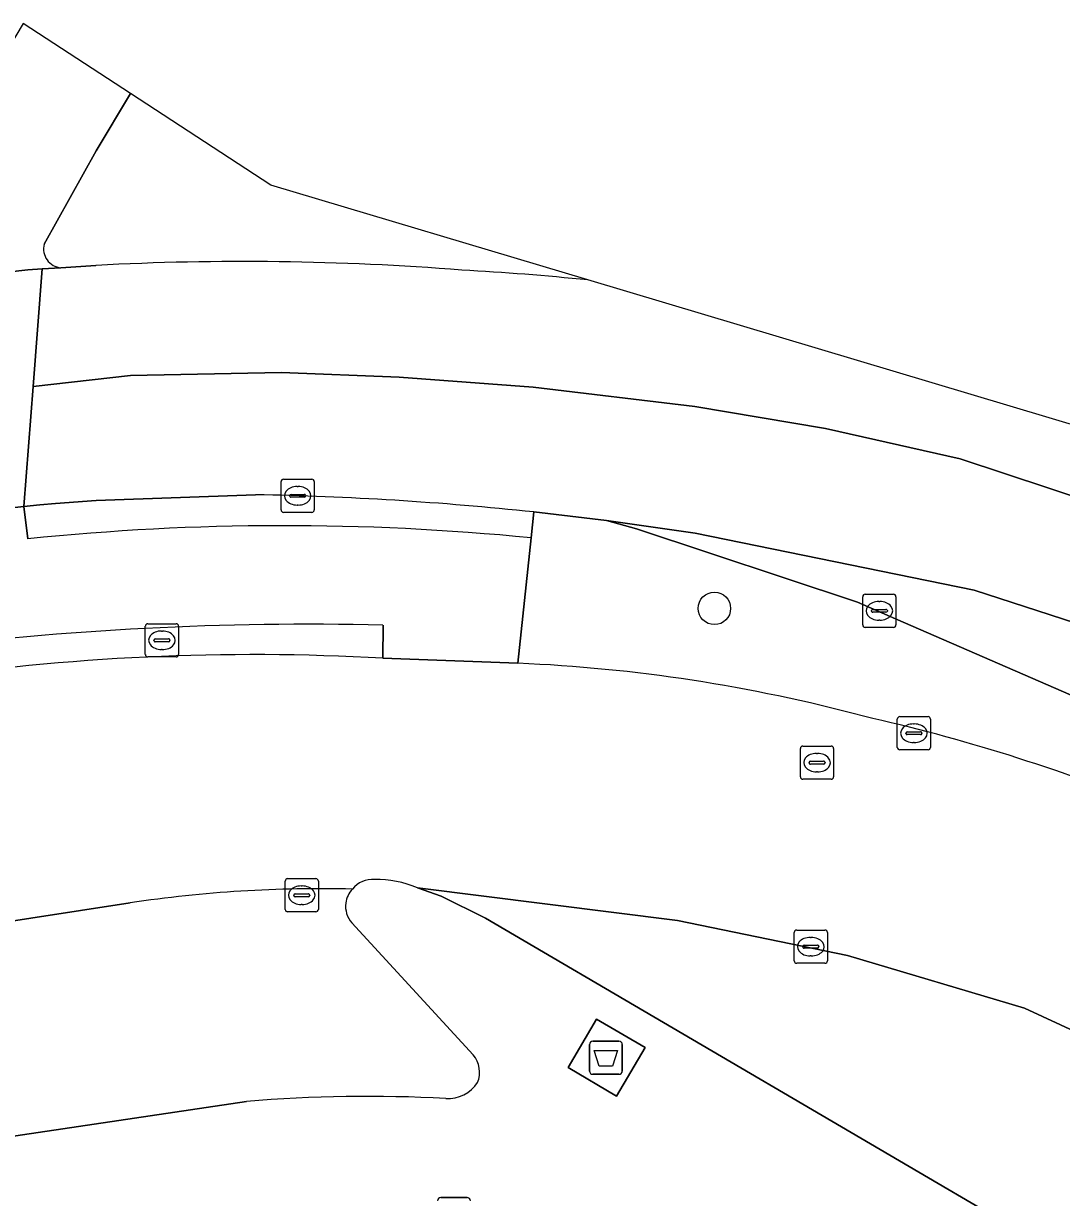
# Model space of a CAD drawing. Extents: x 159217 to 160349, y 381246 to 382172.
# Drawn here: x 160147.81 to 160179.1, y 382106.61 to 382142 of the extents above; entities that cross this region are included whole.
import ezdxf

# ---------------------------------------------------------------- set-up
doc = ezdxf.new("R2010")
doc.units = 0
for name, color, linetype in [('IMGEO_Afval_apart_plaats', 7, 'Continuous'), ('IMGEO_Berm_groen', 7, 'Continuous'), ('IMGEO_Berm_open', 7, 'Continuous'), ('IMGEO_Boom', 7, 'Continuous'), ('IMGEO_Groenvoorziening', 7, 'Continuous'), ('IMGEO_Haag', 7, 'Continuous'), ('IMGEO_Kolk', 7, 'Continuous'), ('IMGEO_Lichtmast', 7, 'Continuous'), ('IMGEO_Parkeervlak_open', 7, 'Continuous'), ('IMGEO_Rijbaan_lokaal_open', 7, 'Continuous'), ('IMGEO_Rijbaan_regionaal_gesloten', 7, 'Continuous'), ('IMGEO_Rioolput', 7, 'Continuous'), ('IMGEO_Verkeerseiland_open', 7, 'Continuous'), ('IMGEO_Voetpad_gesloten', 7, 'Continuous'), ('IMGEO_Voetpad_open', 7, 'Continuous')]:
    doc.layers.add(name, color=color, linetype=linetype)

msp = doc.modelspace()

# ---------------------------------------------------------------- linework, layer by layer
at = {"layer": 'IMGEO_Afval_apart_plaats'}
for p, q in [((160164.969, 382111.327), (160165.759, 382111.327)), ((160165.759, 382111.327), (160164.969, 382111.327)), ((160164.869, 382110.427), (160164.869, 382111.227)), ((160164.869, 382111.227), (160164.869, 382110.427)), ((160165.859, 382111.227), (160165.859, 382110.427)), ((160165.859, 382110.427), (160165.859, 382111.227)), ((160165.759, 382110.327), (160164.969, 382110.327)), ((160164.969, 382110.327), (160165.759, 382110.327))]:
    msp.add_line(p, q, dxfattribs=at)
msp.add_lwpolyline([(160165.012, 382111.041), (160165.716, 382111.041), (160165.567, 382110.571), (160165.161, 382110.571), (160165.012, 382111.041)], dxfattribs=at)
for centre, start, end in [((160164.969, 382111.227), 90, 180), ((160164.969, 382111.227), 90, 180), ((160165.759, 382111.227), 0, 90), ((160165.759, 382111.227), 360, 90), ((160164.969, 382110.427), 180, 270), ((160164.969, 382110.427), 180, 270), ((160165.759, 382110.427), 270, 0), ((160165.759, 382110.427), 270, 0)]:
    msp.add_arc(centre, 0.1, start, end, dxfattribs=at)
at = {"layer": 'IMGEO_Berm_groen'}
for points in [[(160164.823, 382134.271), (160155.261, 382137.13), (160151.033, 382139.892), (160150, 382138.165), (160148.433, 382135.349)], [(160148.937, 382134.641), (160149.996, 382134.712)]]:
    msp.add_lwpolyline(points, dxfattribs=at)
for centre, radius, start, end in [((160148.982, 382135.206), 0.567, 165.4344, 265.457), ((160154.416, 382050.696), 84.132, 85.4929, 93.01129), ((160156.659, 382054.276), 80.411, 84.173, 86.88645)]:
    msp.add_arc(centre, radius, start, end, dxfattribs=at)
at = {"layer": 'IMGEO_Berm_open'}
for points in [[(160154.804, 382127.799), (160149.998, 382127.626), (160148.779, 382127.534), (160148.298, 382127.492), (160147.818, 382127.447), (160147.946, 382126.468)], [(160163.112, 382126.497), (160163.195, 382127.278)]]:
    msp.add_lwpolyline(points, dxfattribs=at)
for centre, radius, start, end in [((160153.029, 382031.385), 96.43, 83.94861, 88.94548), ((160155.672, 382051.508), 75.357, 84.33424, 95.88487)]:
    msp.add_arc(centre, radius, start, end, dxfattribs=at)
at = {"layer": 'IMGEO_Boom'}
msp.add_circle((160168.637, 382124.372), 0.489, dxfattribs=at)
at = {"layer": 'IMGEO_Groenvoorziening'}
msp.add_lwpolyline([(160179.53, 382121.692), (160179.389, 382121.754), (160174.097, 382124.056), (160172.95, 382124.555), (160166.286, 382126.771), (160165.382, 382127.021), (160163.195, 382127.278), (160163.112, 382126.497), (160162.709, 382122.718)], dxfattribs=at)
for centre, radius, start, end in [((160160.654, 382074.478), 48.284, 75.0205, 87.5607), ((160160.967, 382067.076), 55.397, 67.9234, 77.3128)]:
    msp.add_arc(centre, radius, start, end, dxfattribs=at)
at = {"layer": 'IMGEO_Haag'}
msp.add_lwpolyline([(160179.53, 382121.692), (160179.389, 382121.754), (160174.097, 382124.056), (160172.95, 382124.555), (160166.286, 382126.771), (160165.382, 382127.021), (160163.195, 382127.278), (160163.112, 382126.497), (160162.709, 382122.718)], dxfattribs=at)
for centre, radius, start, end in [((160160.654, 382074.478), 48.284, 75.0205, 87.5607), ((160160.967, 382067.076), 55.397, 67.9234, 77.3128)]:
    msp.add_arc(centre, radius, start, end, dxfattribs=at)
at = {"layer": 'IMGEO_Kolk'}
for p, q in [((160155.574, 382127.34), (160155.574, 382128.192)), ((160155.649, 382128.266), (160156.501, 382128.266)), ((160156.062, 382128.046), (160156.087, 382128.046)), ((160156.575, 382128.192), (160156.575, 382127.34)), ((160155.833, 382127.76), (160155.833, 382127.772)), ((160156.271, 382127.723), (160155.873, 382127.723)), ((160155.876, 382127.809), (160156.274, 382127.809)), ((160156.317, 382127.772), (160156.317, 382127.76)), ((160156.501, 382127.266), (160155.649, 382127.266)), ((160156.085, 382127.486), (160156.06, 382127.486)), ((160173.183, 382124.798), (160174.035, 382124.798)), ((160173.108, 382123.872), (160173.108, 382124.724)), ((160173.596, 382124.578), (160173.621, 382124.578)), ((160174.109, 382124.724), (160174.109, 382123.872)), ((160173.367, 382124.292), (160173.367, 382124.304)), ((160173.805, 382124.255), (160173.407, 382124.255)), ((160173.41, 382124.341), (160173.808, 382124.341)), ((160173.851, 382124.304), (160173.851, 382124.292)), ((160174.035, 382123.798), (160173.183, 382123.798)), ((160173.619, 382124.018), (160173.594, 382124.018)), ((160174.149, 382120.183), (160174.149, 382121.035)), ((160174.224, 382121.109), (160175.076, 382121.109)), ((160174.637, 382120.889), (160174.662, 382120.889)), ((160175.15, 382121.035), (160175.15, 382120.183)), ((160174.408, 382120.603), (160174.408, 382120.615)), ((160174.846, 382120.566), (160174.448, 382120.566)), ((160174.451, 382120.652), (160174.849, 382120.652)), ((160174.892, 382120.615), (160174.892, 382120.603)), ((160174.66, 382120.329), (160174.635, 382120.329)), ((160175.076, 382120.109), (160174.224, 382120.109)), ((160155.697, 382115.299), (160155.697, 382116.151)), ((160155.772, 382116.225), (160156.624, 382116.225)), ((160156.185, 382116.005), (160156.21, 382116.005)), ((160156.698, 382116.151), (160156.698, 382115.299)), ((160155.956, 382115.719), (160155.956, 382115.731)), ((160156.394, 382115.682), (160155.996, 382115.682)), ((160155.999, 382115.768), (160156.397, 382115.768)), ((160156.44, 382115.731), (160156.44, 382115.719)), ((160156.624, 382115.225), (160155.772, 382115.225)), ((160156.208, 382115.445), (160156.183, 382115.445)), ((160171.041, 382113.749), (160171.041, 382114.601)), ((160171.116, 382114.675), (160171.968, 382114.675)), ((160172.042, 382114.601), (160172.042, 382113.749)), ((160171.3, 382114.169), (160171.3, 382114.181)), ((160171.343, 382114.218), (160171.741, 382114.218)), ((160171.529, 382114.455), (160171.554, 382114.455)), ((160171.784, 382114.181), (160171.784, 382114.169)), ((160171.738, 382114.132), (160171.34, 382114.132)), ((160171.552, 382113.895), (160171.527, 382113.895)), ((160171.968, 382113.675), (160171.116, 382113.675))]:
    msp.add_line(p, q, dxfattribs=at)
for points in [[(160155.574, 382127.34), (160155.574, 382128.192)], [(160155.649, 382128.266), (160156.501, 382128.266)], [(160156.575, 382128.192), (160156.575, 382127.34)], [(160156.501, 382127.266), (160155.649, 382127.266)], [(160173.183, 382124.798), (160174.035, 382124.798)], [(160173.108, 382123.872), (160173.108, 382124.724)], [(160174.109, 382124.724), (160174.109, 382123.872)], [(160174.035, 382123.798), (160173.183, 382123.798)], [(160174.149, 382120.183), (160174.149, 382121.035)], [(160174.224, 382121.109), (160175.076, 382121.109)], [(160175.15, 382121.035), (160175.15, 382120.183)], [(160175.076, 382120.109), (160174.224, 382120.109)], [(160155.697, 382115.299), (160155.697, 382116.151)], [(160155.772, 382116.225), (160156.624, 382116.225)], [(160156.698, 382116.151), (160156.698, 382115.299)], [(160156.624, 382115.225), (160155.772, 382115.225)], [(160171.041, 382113.749), (160171.041, 382114.601)], [(160171.116, 382114.675), (160171.968, 382114.675)], [(160172.042, 382114.601), (160172.042, 382113.749)], [(160171.968, 382113.675), (160171.116, 382113.675)]]:
    msp.add_lwpolyline(points, dxfattribs=at)
for centre, radius, start, end in [((160155.651, 382128.19), 0.0765, 91.552, 178.448), ((160155.651, 382128.19), 0.0765, 91.552, 178.448), ((160156.499, 382128.19), 0.0765, 1.552, 88.448), ((160156.499, 382128.19), 0.0765, 1.552, 88.448), ((160155.873, 382127.769), 0.0403, 85.8775, 175.7526), ((160155.87, 382127.759), 0.0366, 178.938, 274.7102), ((160156.274, 382127.766), 0.043, 264.8664, 352.4533), ((160156.278, 382127.771), 0.0386, 1.7309, 96.639), ((160155.651, 382127.342), 0.0765, 181.552, 268.448), ((160155.651, 382127.342), 0.0765, 181.552, 268.448), ((160156.499, 382127.342), 0.0765, 271.552, 358.448), ((160156.499, 382127.342), 0.0765, 271.552, 358.448), ((160173.185, 382124.722), 0.0765, 91.552, 178.448), ((160173.185, 382124.722), 0.0765, 91.552, 178.448), ((160174.033, 382124.722), 0.0765, 1.552, 88.448), ((160174.033, 382124.722), 0.0765, 1.552, 88.448), ((160173.407, 382124.301), 0.0403, 85.8775, 175.7526), ((160173.404, 382124.291), 0.0366, 178.938, 274.7102), ((160173.808, 382124.298), 0.043, 264.8664, 352.4533), ((160173.812, 382124.303), 0.0386, 1.7309, 96.639), ((160173.185, 382123.874), 0.0765, 181.552, 268.448), ((160173.185, 382123.874), 0.0765, 181.552, 268.448), ((160174.033, 382123.874), 0.0765, 271.552, 358.448), ((160174.033, 382123.874), 0.0765, 271.552, 358.448), ((160174.226, 382121.033), 0.0765, 91.552, 178.448), ((160174.226, 382121.033), 0.0765, 91.552, 178.448), ((160175.074, 382121.033), 0.0765, 1.552, 88.448), ((160175.074, 382121.033), 0.0765, 1.552, 88.448), ((160174.448, 382120.612), 0.0403, 85.8775, 175.7526), ((160174.445, 382120.602), 0.0366, 178.938, 274.7102), ((160174.849, 382120.609), 0.043, 264.8664, 352.4533), ((160174.853, 382120.614), 0.0386, 1.7309, 96.639), ((160174.226, 382120.185), 0.0765, 181.552, 268.448), ((160174.226, 382120.185), 0.0765, 181.552, 268.448), ((160175.074, 382120.185), 0.0765, 271.552, 358.448), ((160175.074, 382120.185), 0.0765, 271.552, 358.448), ((160155.774, 382116.149), 0.0765, 91.552, 178.448), ((160155.774, 382116.149), 0.0765, 91.552, 178.448), ((160156.622, 382116.149), 0.0765, 1.552, 88.448), ((160156.622, 382116.149), 0.0765, 1.552, 88.448), ((160155.996, 382115.728), 0.0403, 85.8775, 175.7526), ((160155.993, 382115.718), 0.0366, 178.938, 274.7102), ((160156.397, 382115.725), 0.043, 264.8664, 352.4533), ((160156.401, 382115.73), 0.0386, 1.7309, 96.639), ((160155.774, 382115.301), 0.0765, 181.552, 268.448), ((160155.774, 382115.301), 0.0765, 181.552, 268.448), ((160156.622, 382115.301), 0.0765, 271.552, 358.448), ((160156.622, 382115.301), 0.0765, 271.552, 358.448), ((160171.118, 382114.599), 0.0765, 91.552, 178.448), ((160171.118, 382114.599), 0.0765, 91.552, 178.448), ((160171.966, 382114.599), 0.0765, 1.552, 88.448), ((160171.966, 382114.599), 0.0765, 1.552, 88.448), ((160171.34, 382114.178), 0.0403, 85.8775, 175.7526), ((160171.337, 382114.168), 0.0366, 178.938, 274.7102), ((160171.741, 382114.175), 0.043, 264.8664, 352.4533), ((160171.745, 382114.18), 0.0386, 1.7309, 96.639), ((160171.118, 382113.751), 0.0765, 181.552, 268.448), ((160171.118, 382113.751), 0.0765, 181.552, 268.448), ((160171.966, 382113.751), 0.0765, 271.552, 358.448), ((160171.966, 382113.751), 0.0765, 271.552, 358.448)]:
    msp.add_arc(centre, radius, start, end, dxfattribs=at)
for centre, major_axis, ratio, start_param, end_param in [((160156.061, 382127.766), (-0.387, 0.002), 0.722429, 4.712389, 7.853982), ((160156.086, 382127.766), (-0.39, 0.002), 0.717154, 1.570796, 4.712389), ((160173.595, 382124.298), (-0.387, 0.002), 0.722429, 4.712389, 7.853982), ((160173.62, 382124.298), (-0.39, 0.002), 0.717154, 1.570796, 4.712389), ((160174.636, 382120.609), (-0.387, 0.002), 0.722429, 4.712389, 7.853982), ((160174.661, 382120.609), (-0.39, 0.002), 0.717154, 1.570796, 4.712389), ((160156.184, 382115.725), (-0.387, 0.002), 0.722429, 4.712389, 7.853982), ((160156.209, 382115.725), (-0.39, 0.002), 0.717154, 1.570796, 4.712389), ((160171.528, 382114.175), (-0.387, 0.002), 0.722429, 4.712389, 7.853982), ((160171.553, 382114.175), (-0.39, 0.002), 0.717154, 1.570796, 4.712389)]:
    msp.add_ellipse(centre, major_axis=major_axis, ratio=ratio, start_param=start_param, end_param=end_param, dxfattribs=at)
at = {"layer": 'IMGEO_Lichtmast'}
for p, q in [((160160.39, 382106.614), (160161.18, 382106.614)), ((160161.18, 382106.614), (160160.39, 382106.614))]:
    msp.add_line(p, q, dxfattribs=at)
for centre, start, end in [((160160.39, 382106.514), 90, 180), ((160160.39, 382106.514), 90, 180), ((160161.18, 382106.514), 0, 90), ((160161.18, 382106.514), 360, 90)]:
    msp.add_arc(centre, 0.1, start, end, dxfattribs=at)
at = {"layer": 'IMGEO_Parkeervlak_open'}
for points in [[(160151.022, 382115.497), (160128.298, 382111.987)], [(160161.365, 382110.915), (160157.707, 382114.892)], [(160138.117, 382107.069), (160154.528, 382109.511)]]:
    msp.add_lwpolyline(points, dxfattribs=at)
for centre, radius, start, end in [((160156.827, 382076.073), 39.85, 88.7066, 98.3769), ((160158.274, 382115.392), 0.755, 136.4664, 172.3847), ((160158.276, 382115.391), 0.757, 172.3371, 221.2365), ((160160.747, 382110.389), 0.812, 337.4934, 40.4308), ((160160.599, 382110.681), 1.081, 266.7602, 326.1307), ((160158.207, 382064.558), 45.103, 87.0373, 94.6786)]:
    msp.add_arc(centre, radius, start, end, dxfattribs=at)
at = {"layer": 'IMGEO_Rijbaan_lokaal_open'}
for points in [[(160182.969, 382122.812), (160176.469, 382124.917), (160168.052, 382126.637), (160165.382, 382127.021), (160166.286, 382126.771), (160172.95, 382124.555), (160174.097, 382124.056), (160179.389, 382121.754)], [(160162.709, 382122.718), (160158.641, 382122.867)], [(160159.683, 382115.953), (160167.526, 382114.967), (160172.648, 382113.911), (160177.982, 382112.319), (160186.817, 382108.233), (160209.48, 382097.432), (160221.577, 382091.466), (160221.617, 382091.446), (160232.83, 382085.917), (160239.102, 382082.885), (160239.549, 382082.564)], [(160209.48, 382097.432), (160186.817, 382108.233), (160177.982, 382112.319), (160172.648, 382113.911), (160167.526, 382114.967), (160159.683, 382115.953), (160160.399, 382115.7), (160161.734, 382115.037), (160178.71, 382105.088), (160187.357, 382100.127), (160193.085, 382096.704)], [(160128.298, 382111.987), (160151.022, 382115.497)]]:
    msp.add_lwpolyline(points, dxfattribs=at)
for centre, radius, start, end in [((160154.718, 382054.373), 68.606, 86.72197, 98.61602), ((160160.654, 382074.478), 48.284, 75.0205, 87.5607), ((160160.967, 382067.076), 55.397, 67.9234, 77.3128), ((160156.827, 382076.073), 39.85, 88.7066, 98.3769), ((160158.343, 382115.414), 0.792, 86.3476, 141.0014), ((160158.39, 382112.747), 3.457, 68.0328, 89.9459)]:
    msp.add_arc(centre, radius, start, end, dxfattribs=at)
at = {"layer": 'IMGEO_Rijbaan_regionaal_gesloten'}
for points in [[(160149.996, 382134.712), (160148.937, 382134.641), (160148.375, 382134.605), (160148.1, 382131.063), (160151.032, 382131.392), (160155.586, 382131.487), (160159.13, 382131.339), (160163.177, 382131.044), (160168.049, 382130.461), (160171.982, 382129.793), (160176.048, 382128.88), (160182.817, 382126.635), (160186.526, 382125.12), (160190.199, 382123.547), (160200.908, 382118.411)], [(160130.242, 382124.955), (160131.463, 382125.121), (160132.364, 382125.3), (160137.212, 382126.026), (160141.406, 382126.654), (160143.842, 382127), (160147.818, 382127.447), (160148.1, 382131.063), (160148.375, 382134.605), (160147.942, 382134.578), (160142.778, 382133.99), (160137.806, 382133.244), (160137.619, 382133.186), (160136.879, 382133.064)], [(160321.049, 382059.101), (160313.044, 382063.216), (160253.508, 382093.818), (160233.186, 382103.93), (160183.331, 382128.738), (160164.823, 382134.271)], [(160200.908, 382118.411), (160190.199, 382123.547), (160186.526, 382125.12), (160182.817, 382126.635), (160176.048, 382128.88), (160171.982, 382129.793), (160168.049, 382130.461), (160163.177, 382131.044), (160159.13, 382131.339), (160155.586, 382131.487), (160151.032, 382131.392), (160148.1, 382131.063)], [(160148.1, 382131.063), (160147.818, 382127.447), (160148.298, 382127.492), (160148.779, 382127.534), (160149.998, 382127.626), (160154.804, 382127.799)], [(160163.195, 382127.278), (160165.382, 382127.021), (160168.052, 382126.637), (160176.469, 382124.917), (160182.969, 382122.812), (160189.42, 382120.073), (160203.272, 382113.295), (160225.757, 382102.17)]]:
    msp.add_lwpolyline(points, dxfattribs=at)
for centre, radius, start, end in [((160154.416, 382050.696), 84.132, 85.4929, 93.01129), ((160156.659, 382054.276), 80.411, 84.173, 86.88645), ((160153.029, 382031.385), 96.43, 83.94861, 88.94548)]:
    msp.add_arc(centre, radius, start, end, dxfattribs=at)
at = {"layer": 'IMGEO_Rioolput'}
for p, q in [((160151.483, 382122.984), (160151.483, 382123.836)), ((160151.558, 382123.91), (160152.41, 382123.91)), ((160152.484, 382123.836), (160152.484, 382122.984)), ((160151.742, 382123.404), (160151.742, 382123.416)), ((160152.18, 382123.367), (160151.782, 382123.367)), ((160151.785, 382123.453), (160152.183, 382123.453)), ((160151.971, 382123.69), (160151.996, 382123.69)), ((160152.226, 382123.416), (160152.226, 382123.404)), ((160151.994, 382123.13), (160151.969, 382123.13)), ((160152.41, 382122.91), (160151.558, 382122.91)), ((160171.304, 382120.222), (160172.156, 382120.222)), ((160171.229, 382119.296), (160171.229, 382120.148)), ((160171.717, 382120.002), (160171.742, 382120.002)), ((160172.23, 382120.148), (160172.23, 382119.296)), ((160171.488, 382119.716), (160171.488, 382119.728)), ((160171.926, 382119.679), (160171.528, 382119.679)), ((160171.531, 382119.765), (160171.929, 382119.765)), ((160171.972, 382119.728), (160171.972, 382119.716)), ((160172.156, 382119.222), (160171.304, 382119.222)), ((160171.74, 382119.442), (160171.715, 382119.442))]:
    msp.add_line(p, q, dxfattribs=at)
for points in [[(160151.483, 382122.984), (160151.483, 382123.836)], [(160151.558, 382123.91), (160152.41, 382123.91)], [(160152.484, 382123.836), (160152.484, 382122.984)], [(160152.41, 382122.91), (160151.558, 382122.91)], [(160171.304, 382120.222), (160172.156, 382120.222)], [(160171.229, 382119.296), (160171.229, 382120.148)], [(160172.23, 382120.148), (160172.23, 382119.296)], [(160172.156, 382119.222), (160171.304, 382119.222)]]:
    msp.add_lwpolyline(points, dxfattribs=at)
for centre, radius, start, end in [((160151.56, 382123.834), 0.0765, 91.552, 178.448), ((160151.56, 382123.834), 0.0765, 91.552, 178.448), ((160152.408, 382123.834), 0.0765, 1.552, 88.448), ((160152.408, 382123.834), 0.0765, 1.552, 88.448), ((160151.782, 382123.413), 0.0403, 85.8775, 175.7526), ((160151.779, 382123.403), 0.0366, 178.938, 274.7102), ((160152.183, 382123.41), 0.043, 264.8664, 352.4533), ((160152.187, 382123.415), 0.0386, 1.7309, 96.639), ((160151.56, 382122.986), 0.0765, 181.552, 268.448), ((160151.56, 382122.986), 0.0765, 181.552, 268.448), ((160152.408, 382122.986), 0.0765, 271.552, 358.448), ((160152.408, 382122.986), 0.0765, 271.552, 358.448), ((160171.306, 382120.146), 0.0765, 91.552, 178.448), ((160171.306, 382120.146), 0.0765, 91.552, 178.448), ((160172.154, 382120.146), 0.0765, 1.552, 88.448), ((160172.154, 382120.146), 0.0765, 1.552, 88.448), ((160171.528, 382119.725), 0.0403, 85.8775, 175.7526), ((160171.525, 382119.715), 0.0366, 178.938, 274.7102), ((160171.929, 382119.722), 0.043, 264.8664, 352.4533), ((160171.933, 382119.727), 0.0386, 1.7309, 96.639), ((160171.306, 382119.298), 0.0765, 181.552, 268.448), ((160171.306, 382119.298), 0.0765, 181.552, 268.448), ((160172.154, 382119.298), 0.0765, 271.552, 358.448), ((160172.154, 382119.298), 0.0765, 271.552, 358.448)]:
    msp.add_arc(centre, radius, start, end, dxfattribs=at)
for centre, major_axis, ratio, start_param, end_param in [((160151.97, 382123.41), (-0.387, 0.002), 0.722429, 4.712389, 7.853982), ((160151.995, 382123.41), (-0.39, 0.002), 0.717154, 1.570796, 4.712389), ((160171.716, 382119.722), (-0.387, 0.002), 0.722429, 4.712389, 7.853982), ((160171.741, 382119.722), (-0.39, 0.002), 0.717154, 1.570796, 4.712389)]:
    msp.add_ellipse(centre, major_axis=major_axis, ratio=ratio, start_param=start_param, end_param=end_param, dxfattribs=at)
at = {"layer": 'IMGEO_Verkeerseiland_open'}
msp.add_lwpolyline([(160158.641, 382122.867), (160158.647, 382123.868)], dxfattribs=at)
for centre, radius, start, end in [((160156.446, 382026.798), 97.095, 88.70128, 97.159), ((160154.718, 382054.373), 68.606, 86.72197, 98.61602)]:
    msp.add_arc(centre, radius, start, end, dxfattribs=at)
at = {"layer": 'IMGEO_Voetpad_gesloten'}
msp.add_lwpolyline([(160166.55, 382111.132), (160165.086, 382111.994), (160164.225, 382110.534), (160165.685, 382109.669)], close=True, dxfattribs=at)
at = {"layer": 'IMGEO_Voetpad_open'}
for points in [[(160151.033, 382139.892), (160147.802, 382142.003), (160143.194, 382134.274), (160142.778, 382133.99), (160147.942, 382134.578), (160148.375, 382134.605), (160148.937, 382134.641)], [(160148.433, 382135.349), (160150, 382138.165), (160151.033, 382139.892)], [(160147.946, 382126.468), (160147.818, 382127.447), (160143.842, 382127), (160144.346, 382123.136)], [(160158.647, 382123.868), (160158.641, 382122.867), (160162.709, 382122.718), (160163.112, 382126.497)], [(160178.71, 382105.088), (160161.734, 382115.037), (160160.399, 382115.7), (160159.683, 382115.953)], [(160157.707, 382114.892), (160161.365, 382110.915)], [(160154.528, 382109.511), (160138.117, 382107.069)]]:
    msp.add_lwpolyline(points, dxfattribs=at)
msp.add_lwpolyline([(160165.685, 382109.669), (160164.225, 382110.534), (160165.086, 382111.994), (160166.55, 382111.132)], close=True, dxfattribs=at)
for centre, radius, start, end in [((160148.982, 382135.206), 0.567, 165.4344, 265.457), ((160155.672, 382051.508), 75.357, 84.33424, 95.88487), ((160156.446, 382026.798), 97.095, 88.70128, 97.159), ((160158.274, 382115.392), 0.755, 136.4664, 172.3847), ((160158.343, 382115.414), 0.792, 86.3476, 141.0014), ((160158.39, 382112.747), 3.457, 68.0328, 89.9459), ((160158.276, 382115.391), 0.757, 172.3371, 221.2365), ((160160.747, 382110.389), 0.812, 337.4934, 40.4308), ((160160.599, 382110.681), 1.081, 266.7602, 326.1307), ((160158.207, 382064.558), 45.103, 87.0373, 94.6786)]:
    msp.add_arc(centre, radius, start, end, dxfattribs=at)

doc.saveas('drawing.dxf')
